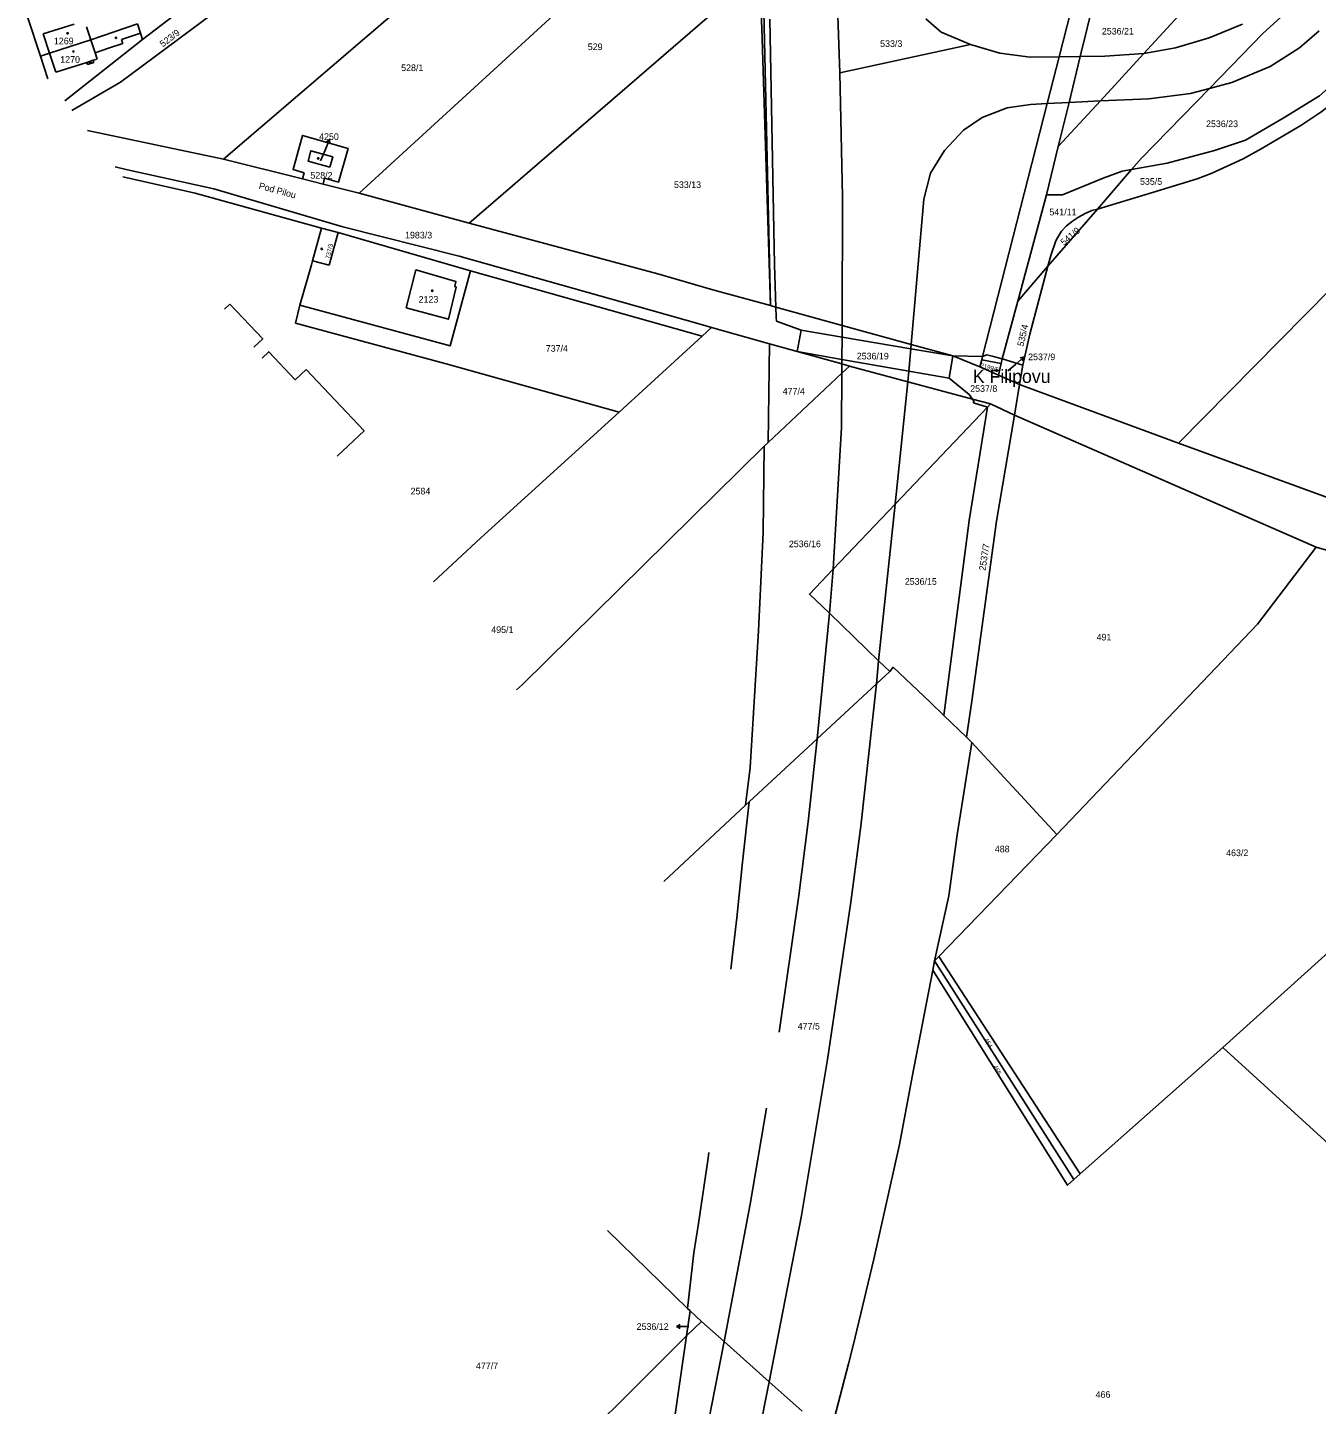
# Model space of a CAD drawing. Extents: x -679220 to -673243, y -1075091 to -1066557.
# Drawn here: x -675516.6 to -675185.8, y -1071874.8 to -1071521.5 of the extents above; entities that cross this region are included whole.
import ezdxf

# ---------------------------------------------------------------- set-up
doc = ezdxf.new("R2010")
doc.units = 0
for name, color, linetype in [('Hranice parcel', 7, 'Continuous'), ('Parcelní čísla', 7, 'Continuous'), ('Pop  PČ popisy', 7, 'Continuous'), ('Vnitřní kresba', 7, 'Continuous'), ('Značky budov', 7, 'Continuous')]:
    doc.layers.add(name, color=color, linetype=linetype)

msp = doc.modelspace()

# ---------------------------------------------------------------- linework, layer by layer
at = {"layer": 'Hranice parcel'}
for p, q in [((-675330.22, -1071470.97), (-675431.53, -1071563.96)), ((-675403.27, -1071571.71), (-675328.73, -1071507.33)), ((-675327.92, -1071506.63), (-675325.9, -1071592.84)), ((-675513.33, -1071528.87), (-675516.64, -1071518.75)), ((-675477.37, -1071517.09), (-675487.09, -1071524.59)), ((-675466.35, -1071555.26), (-675501.25, -1071547.95)), ((-675252.08, -1071552.04), (-675255.09, -1071564.4)), ((-675446.04, -1071560.33), (-675466.35, -1071555.26)), ((-675233.25, -1071557.91), (-675242.02, -1071568.06)), ((-675446.04, -1071560.33), (-675445.65, -1071558.78)), ((-675440.79, -1071561.65), (-675446.04, -1071560.33)), ((-675440.4, -1071560.11), (-675440.79, -1071561.65)), ((-675431.53, -1071563.96), (-675440.79, -1071561.65)), ((-675403.27, -1071571.71), (-675431.53, -1071563.96)), ((-675255.09, -1071564.4), (-675262.47, -1071591.72)), ((-675227.88, -1071563.81), (-675242.02, -1071568.06)), ((-675242.02, -1071568.06), (-675254.73, -1071582.76)), ((-675242.02, -1071568.06), (-675243.42, -1071568.48)), ((-675262.47, -1071591.72), (-675254.73, -1071582.76)), ((-675254.73, -1071582.76), (-675257.85, -1071594.35)), ((-675253.99, -1071580.02), (-675254.73, -1071582.76)), ((-675343.51, -1071600.69), (-675402.95, -1071583.88)), ((-675324.59, -1071593.21), (-675325.9, -1071592.84)), ((-675262.47, -1071591.72), (-675266.46, -1071606.49)), ((-675257.85, -1071594.35), (-675259.39, -1071600.17)), ((-675364.81, -1071620.15), (-675343.51, -1071600.69)), ((-675259.39, -1071600.17), (-675261.17, -1071608.12)), ((-675326.53, -1071627.96), (-675326.18, -1071602.63)), ((-675326.18, -1071602.63), (-675319.09, -1071604.61)), ((-675279.1, -1071605.75), (-675272.19, -1071608.56)), ((-675272.19, -1071608.56), (-675271.73, -1071606.74)), ((-675271.73, -1071606.74), (-675266.72, -1071607.67)), ((-675266.72, -1071607.67), (-675267.38, -1071610.72)), ((-675266.46, -1071606.49), (-675266.72, -1071607.67)), ((-675266.46, -1071606.49), (-675261.17, -1071608.12)), ((-675267.38, -1071610.72), (-675272.19, -1071608.56)), ((-675267.38, -1071610.72), (-675262.01, -1071613.08)), ((-675261.17, -1071608.12), (-675262.01, -1071613.08)), ((-675262.01, -1071613.08), (-675263.35, -1071620.98)), ((-675221.25, -1071628.18), (-675262.01, -1071613.08)), ((-675269.47, -1071618.08), (-675274.09, -1071616.84)), ((-675270.28, -1071618.94), (-675269.47, -1071618.08)), ((-675263.35, -1071620.98), (-675269.47, -1071618.08)), ((-675263.35, -1071620.98), (-675185.86, -1071654.87)), ((-675327.56, -1071628.94), (-675389.61, -1071690.05)), ((-675327.56, -1071628.94), (-675326.53, -1071627.96)), ((-675156.12, -1071651.92), (-675221.25, -1071628.18)), ((-675185.86, -1071654.87), (-675101.33, -1071679.45)), ((-675389.61, -1071690.05), (-675391.14, -1071691.45)), ((-675275.65, -1071703.63), (-675281.42, -1071698.06)), ((-675275.65, -1071703.63), (-675274.25, -1071704.98)), ((-675252.44, -1071728.61), (-675274.25, -1071704.98)), ((-675353.36, -1071740.68), (-675332.32, -1071721.02)), ((-675332.32, -1071721.02), (-675331.43, -1071720.16)), ((-675252.44, -1071728.61), (-675282.76, -1071759.86)), ((-675282.76, -1071759.86), (-675283.83, -1071761.02)), ((-675282.76, -1071759.86), (-675246.43, -1071815.68)), ((-675283.83, -1071761.02), (-675284.3, -1071763.38)), ((-675283.83, -1071761.02), (-675248.06, -1071817.13)), ((-675246.43, -1071815.68), (-675209.83, -1071783.26)), ((-675209.83, -1071783.26), (-675157.04, -1071831.39)), ((-675248.06, -1071817.13), (-675246.43, -1071815.68)), ((-675346.58, -1071850.8), (-675347.51, -1071857.24)), ((-675347.22, -1071850.21), (-675346.58, -1071850.8)), ((-675346.58, -1071850.8), (-675343.67, -1071853.53)), ((-675343.67, -1071853.53), (-675347.51, -1071857.24))]:
    msp.add_line(p, q, dxfattribs=at)
for points in [[(-675466.35, -1071555.26), (-675409.98, -1071506.95), (-675330.97, -1071434.76)], [(-675221.25, -1071628.18), (-675136.58, -1071542.45), (-675052.24, -1071456.78)], [(-675233.25, -1071557.91), (-675230.7, -1071555.01), (-675213.29, -1071537.13), (-675199.54, -1071523.02), (-675181.83, -1071506.82), (-675170.5, -1071495.74), (-675159.86, -1071485.33)], [(-675159.86, -1071485.33), (-675159.7, -1071488.48), (-675160.18, -1071493.55), (-675161.99, -1071500.62), (-675164.28, -1071508.18), (-675166.83, -1071514.81), (-675170.2, -1071522.28), (-675177.67, -1071532.51), (-675184.99, -1071538.97), (-675194.36, -1071544.71), (-675204.04, -1071550.36), (-675212, -1071553.06), (-675224.12, -1071556.29), (-675233.25, -1071557.91)], [(-675155.48, -1071486.91), (-675155.75, -1071491.95), (-675156.52, -1071497.02), (-675157.71, -1071501.86), (-675160.2, -1071509.47), (-675162.06, -1071514.2), (-675165.53, -1071521.6), (-675167.42, -1071525.04), (-675169.71, -1071528.5), (-675173.48, -1071533.25), (-675176.18, -1071536.16), (-675179.98, -1071539.58), (-675184.67, -1071543.22), (-675189.85, -1071546.6), (-675200.01, -1071552.62), (-675204.6, -1071555.14), (-675212.85, -1071558.96), (-675216.46, -1071560.35), (-675227.88, -1071563.81)], [(-675505.23, -1071542.76), (-675492.76, -1071535.53), (-675451.19, -1071504.5)], [(-675328.73, -1071507.33), (-675328.14, -1071521.76), (-675325.9, -1071592.84)], [(-675252.08, -1071552.04), (-675241.28, -1071540.28), (-675230.12, -1071528.12), (-675215.28, -1071511.95)], [(-675271.73, -1071606.74), (-675271.52, -1071605.91), (-675254.91, -1071540.98), (-675251.85, -1071529.01), (-675247.81, -1071513.21)], [(-675242.88, -1071514.3), (-675246.44, -1071528.94), (-675249.31, -1071540.69), (-675252.08, -1071552.04)], [(-675513.33, -1071528.87), (-675510.98, -1071528.05), (-675500.39, -1071524.62), (-675488.44, -1071520.54)], [(-675487.09, -1071524.59), (-675487.65, -1071522.91), (-675488.44, -1071520.54)], [(-675487.09, -1071524.59), (-675507.1, -1071540.32)], [(-675511.42, -1071534.69), (-675513.33, -1071528.87)], [(-675445.65, -1071558.78), (-675448.48, -1071557.88), (-675446.08, -1071549.18), (-675434.35, -1071552.49), (-675436.8, -1071561.16), (-675440.4, -1071560.11)], [(-675439.05, -1071557.31), (-675444.63, -1071555.78), (-675443.92, -1071553.11), (-675438.3, -1071554.69), (-675439.05, -1071557.31)], [(-675233.25, -1071557.91), (-675235.64, -1071558.33), (-675240.58, -1071560.14), (-675250.96, -1071564.46), (-675255.09, -1071564.4)], [(-675492.17, -1071559.78), (-675473.63, -1071564), (-675441.16, -1071572.95)], [(-675243.42, -1071568.48), (-675245.19, -1071569.18), (-675246.91, -1071570.13), (-675248.46, -1071571.18), (-675249.94, -1071572.4), (-675251.28, -1071573.78), (-675252.31, -1071575.44), (-675252.69, -1071576.2), (-675253.99, -1071580.02)], [(-675325.9, -1071592.84), (-675340.74, -1071588.78), (-675354.89, -1071584.73), (-675403.27, -1071571.71)], [(-675441.16, -1071572.95), (-675443.47, -1071581.34), (-675443.79, -1071582.35), (-675446.77, -1071592.7)], [(-675402.95, -1071583.88), (-675436.94, -1071574.11), (-675441.16, -1071572.95)], [(-675446.77, -1071592.7), (-675408.15, -1071603.13), (-675402.95, -1071583.88)], [(-675419.48, -1071593.45), (-675416.97, -1071583.69), (-675406.69, -1071586.65), (-675407, -1071587.97), (-675406.62, -1071588.08), (-675408.6, -1071596.34), (-675419.48, -1071593.45)], [(-675466.07, -1071593.79), (-675464.73, -1071592.51)], [(-675464.73, -1071592.51), (-675456.28, -1071601.38), (-675458.58, -1071603.55)], [(-675446.77, -1071592.7), (-675447.83, -1071597.34), (-675409.21, -1071607.77), (-675364.81, -1071620.15)], [(-675324.59, -1071593.21), (-675307.53, -1071597.91), (-675289.8, -1071602.8), (-675279.1, -1071605.75)], [(-675319.09, -1071604.61), (-675318.11, -1071599.17), (-675324.38, -1071596.87), (-675324.51, -1071595.84), (-675324.59, -1071593.21)], [(-675343.51, -1071600.69), (-675341.07, -1071598.45), (-675326.18, -1071602.63)], [(-675456.45, -1071606.33), (-675454.72, -1071604.69), (-675447.91, -1071611.87), (-675445.13, -1071609.25)], [(-675305.7, -1071608.36), (-675307.6, -1071607.83), (-675319.09, -1071604.61)], [(-675274.09, -1071616.84), (-675274.91, -1071615.67), (-675280.1, -1071611.5), (-675279.1, -1071605.75)], [(-675445.13, -1071609.25), (-675430.27, -1071624.95), (-675437.16, -1071631.47)], [(-675326.53, -1071627.96), (-675307.62, -1071610.17), (-675305.7, -1071608.36)], [(-675274.09, -1071616.84), (-675290.69, -1071612.39), (-675305.7, -1071608.36)], [(-675412.42, -1071663.72), (-675400.25, -1071652.4), (-675364.81, -1071620.15)], [(-675270.28, -1071618.94), (-675293.93, -1071643.77), (-675309.86, -1071660.49), (-675315.93, -1071666.86), (-675310.81, -1071671.81), (-675298.19, -1071684.02), (-675295.35, -1071686.76)], [(-675281.42, -1071698.06), (-675274.95, -1071647.99), (-675270.28, -1071618.94)], [(-675263.35, -1071620.98), (-675267.97, -1071648.2), (-675274.28, -1071694.36), (-675275.65, -1071703.63)], [(-675332.32, -1071721.02), (-675331.17, -1071711.39), (-675329.03, -1071676.27), (-675327.85, -1071651.04), (-675327.56, -1071628.94)], [(-675185.86, -1071654.87), (-675200.92, -1071674.61), (-675252.44, -1071728.61)], [(-675101.33, -1071679.45), (-675160.87, -1071739.09), (-675209.83, -1071783.26)], [(-675281.42, -1071698.06), (-675285, -1071694.62), (-675294.46, -1071685.66), (-675295.35, -1071686.76)], [(-675295.35, -1071686.76), (-675298.75, -1071689.9), (-675313.97, -1071704), (-675331.43, -1071720.16)], [(-675274.25, -1071704.98), (-675278.03, -1071728.62), (-675280.17, -1071744.32), (-675283.83, -1071761.02)], [(-675331.43, -1071720.16), (-675333.11, -1071735.66), (-675334.61, -1071749.93), (-675336.12, -1071763.15)], [(-675284.3, -1071763.38), (-675289.61, -1071790.79), (-675292.85, -1071808.15), (-675299.39, -1071837.52), (-675304.71, -1071859.74), (-675305.91, -1071864.4), (-675310.69, -1071882.82)], [(-675284.3, -1071763.38), (-675249.74, -1071818.61), (-675248.06, -1071817.13)], [(-675341.74, -1071810.17), (-675341.96, -1071811.68), (-675344.46, -1071828.43), (-675345.66, -1071835.9), (-675347.22, -1071850.21)], [(-675347.22, -1071850.21), (-675367.81, -1071830.17)], [(-675343.67, -1071853.53), (-675337.84, -1071858.7), (-675326.24, -1071869.01), (-675317.77, -1071876.53)], [(-675448.25, -1071954.17), (-675425.32, -1071934.88), (-675347.51, -1071857.24)], [(-675347.51, -1071857.24), (-675363.51, -1071967.98), (-675373.36, -1072021.64), (-675374.94, -1072027.25)]]:
    msp.add_lwpolyline(points, dxfattribs=at)
at = {"layer": 'Pop  PČ popisy'}
for p, q in [((-675440.27, -1071552.94), (-675439.1, -1071550.18)), ((-675439.1, -1071550.18), (-675439.95, -1071550.9)), ((-675439.1, -1071550.18), (-675439.03, -1071551.29)), ((-675441.43, -1071555.72), (-675440.27, -1071552.94)), ((-675265, -1071609.62), (-675263.08, -1071607.96)), ((-675263.08, -1071607.96), (-675260.82, -1071605.99)), ((-675260.82, -1071605.99), (-675261.9, -1071606.27)), ((-675260.82, -1071605.99), (-675261.24, -1071607.03)), ((-675350.11, -1071854.85), (-675349.11, -1071854.35)), ((-675347.11, -1071854.85), (-675350.11, -1071854.85)), ((-675350.11, -1071854.85), (-675349.11, -1071855.35)), ((-675347.11, -1071854.85), (-675346.9, -1071854.85))]:
    msp.add_line(p, q, dxfattribs=at)
at = {"layer": 'Vnitřní kresba'}
for p, q in [((-675308.13, -1071533.1), (-675309.21, -1071504.04)), ((-675326.11, -1071519.36), (-675324.9, -1071582.36)), ((-675286.09, -1071519.28), (-675282.13, -1071522.69)), ((-675512.61, -1071523.12), (-675504.69, -1071520.58)), ((-675510.98, -1071528.05), (-675512.61, -1071523.12)), ((-675501.5, -1071521.28), (-675500.39, -1071524.62)), ((-675492.51, -1071524.53), (-675487.65, -1071522.91)), ((-675282.13, -1071522.69), (-675274.58, -1071525.8)), ((-675213.37, -1071524.15), (-675204.77, -1071520.66)), ((-675185.13, -1071522.31), (-675190.19, -1071526.72)), ((-675500.39, -1071524.62), (-675499.28, -1071527.96)), ((-675495.84, -1071526.81), (-675492.16, -1071525.57)), ((-675492.16, -1071525.57), (-675492.51, -1071524.53)), ((-675274.58, -1071525.8), (-675308.13, -1071533.1)), ((-675274.58, -1071525.8), (-675267.07, -1071528.04)), ((-675230.12, -1071528.12), (-675221.99, -1071526.7)), ((-675221.99, -1071526.7), (-675213.37, -1071524.15)), ((-675190.19, -1071526.72), (-675197.71, -1071531.46)), ((-675509.36, -1071532.96), (-675510.98, -1071528.05)), ((-675499.81, -1071529.9), (-675501.45, -1071530.42)), ((-675498.75, -1071529.56), (-675499.81, -1071529.9)), ((-675499.81, -1071529.9), (-675499.63, -1071530.47)), ((-675499.28, -1071527.96), (-675495.84, -1071526.81)), ((-675498.75, -1071529.56), (-675499.28, -1071527.96)), ((-675267.07, -1071528.04), (-675259.29, -1071529.07)), ((-675259.29, -1071529.07), (-675251.85, -1071529.01)), ((-675251.85, -1071529.01), (-675246.44, -1071528.94)), ((-675246.44, -1071528.94), (-675240.12, -1071528.84)), ((-675240.12, -1071528.84), (-675230.12, -1071528.12)), ((-675501.45, -1071530.42), (-675509.36, -1071532.96)), ((-675501.27, -1071531), (-675501.45, -1071530.42)), ((-675499.63, -1071530.47), (-675501.27, -1071531)), ((-675308.13, -1071533.1), (-675307.45, -1071564.85)), ((-675197.71, -1071531.46), (-675207.55, -1071535.58)), ((-675213.29, -1071537.13), (-675218.12, -1071538.45)), ((-675207.55, -1071535.58), (-675213.29, -1071537.13)), ((-675249.31, -1071540.69), (-675254.91, -1071540.98)), ((-675241.28, -1071540.28), (-675249.31, -1071540.69)), ((-675228.82, -1071539.8), (-675241.28, -1071540.28)), ((-675218.12, -1071538.45), (-675228.82, -1071539.8)), ((-675265.17, -1071542.06), (-675271.6, -1071544.58)), ((-675259.19, -1071541.2), (-675265.17, -1071542.06)), ((-675254.91, -1071540.98), (-675259.19, -1071541.2)), ((-675276.42, -1071547.85), (-675281.27, -1071553.04)), ((-675271.6, -1071544.58), (-675276.42, -1071547.85)), ((-675281.27, -1071553.04), (-675284.91, -1071558.86)), ((-675494.14, -1071557.22), (-675490.99, -1071557.99)), ((-675490.99, -1071557.99), (-675468.86, -1071562.87)), ((-675284.91, -1071558.86), (-675286.61, -1071565.52)), ((-675468.86, -1071562.87), (-675435.69, -1071572.63)), ((-675307.45, -1071564.85), (-675307.53, -1071597.91)), ((-675286.61, -1071565.52), (-675289.8, -1071602.8)), ((-675435.69, -1071572.63), (-675405.83, -1071580.14)), ((-675436.94, -1071574.11), (-675439.25, -1071582.5)), ((-675439.25, -1071582.5), (-675443.47, -1071581.34)), ((-675405.83, -1071580.14), (-675357.03, -1071593.93)), ((-675324.9, -1071582.36), (-675324.59, -1071593.21)), ((-675357.03, -1071593.93), (-675343.37, -1071597.76)), ((-675343.37, -1071597.76), (-675341.07, -1071598.45)), ((-675307.55, -1071600.95), (-675318.11, -1071599.17)), ((-675307.55, -1071600.95), (-675307.59, -1071606.64)), ((-675307.53, -1071597.91), (-675307.55, -1071600.95)), ((-675289.88, -1071603.93), (-675307.55, -1071600.95)), ((-675289.88, -1071603.93), (-675290.43, -1071609.67)), ((-675289.8, -1071602.8), (-675289.88, -1071603.93)), ((-675279.1, -1071605.75), (-675289.88, -1071603.93)), ((-675319.09, -1071604.61), (-675307.59, -1071606.64)), ((-675307.6, -1071607.83), (-675307.62, -1071610.17)), ((-675307.59, -1071606.64), (-675307.6, -1071607.83)), ((-675307.59, -1071606.64), (-675290.43, -1071609.67)), ((-675279.1, -1071605.75), (-675271.52, -1071605.91)), ((-675271.52, -1071605.91), (-675270.39, -1071605.46)), ((-675269.06, -1071605.81), (-675270.39, -1071605.46)), ((-675269.06, -1071605.81), (-675266.46, -1071606.49)), ((-675307.62, -1071610.17), (-675307.75, -1071624.13)), ((-675290.43, -1071609.67), (-675290.69, -1071612.39)), ((-675290.43, -1071609.67), (-675280.1, -1071611.5)), ((-675290.69, -1071612.39), (-675293.93, -1071643.77)), ((-675274.09, -1071616.84), (-675273.72, -1071617.38)), ((-675273.72, -1071617.38), (-675273.86, -1071617.81)), ((-675273.86, -1071617.81), (-675270.28, -1071618.94)), ((-675307.75, -1071624.13), (-675309.86, -1071660.49)), ((-675293.93, -1071643.77), (-675298.19, -1071684.02)), ((-675309.86, -1071660.49), (-675310.81, -1071671.81)), ((-675310.81, -1071671.81), (-675313.97, -1071704)), ((-675298.19, -1071684.02), (-675298.75, -1071689.9)), ((-675302.74, -1071726.4), (-675298.75, -1071689.9)), ((-675313.97, -1071704), (-675316.29, -1071725.3)), ((-675316.29, -1071725.3), (-675318.65, -1071744.23)), ((-675305.35, -1071745.91), (-675302.74, -1071726.4)), ((-675318.65, -1071744.23), (-675323.72, -1071779.32)), ((-675311.29, -1071786.28), (-675305.35, -1071745.91)), ((-675317.99, -1071826.32), (-675311.29, -1071786.28)), ((-675326.93, -1071798.81), (-675331.17, -1071823.43)), ((-675331.17, -1071823.43), (-675337.84, -1071858.7)), ((-675326.24, -1071869.01), (-675317.99, -1071826.32)), ((-675337.84, -1071858.7), (-675342.57, -1071882.76)), ((-675333.49, -1071904.8), (-675326.24, -1071869.01))]:
    msp.add_line(p, q, dxfattribs=at)
at = {"layer": 'Značky budov'}
for centre in [(-675506.35, -1071522.94), (-675493.97, -1071524.13), (-675504.84, -1071527.63), (-675500.52, -1071530.47), (-675442.01, -1071555.06), (-675441.11, -1071578.3), (-675412.76, -1071589.02)]:
    msp.add_circle(centre, 0.175, dxfattribs=at)

# ---------------------------------------------------------------- texts
at = {"layer": 'Parcelní čísla'}
for s, height, rotation, p in [('523/9', 1.7, 37, (-675481.9, -1071526.59)), ('541/9', 1.7, 40, (-675250.63, -1071577.54)), ('737/3', 1.14, 77, (-675439.07, -1071580.95)), ('535/4', 1.7, 77, (-675261.01, -1071603.44)), ('2199/5', 1.139, 344, (-675272.19, -1071608.64)), ('2537/7', 1.7, 81, (-675270.78, -1071660.95)), ('464', 1.14, 301, (-675271.2, -1071781.2)), ('465', 1.14, 298, (-675268.86, -1071788.09))]:
    msp.add_text(s, height=height, rotation=rotation, dxfattribs=at).set_placement(p)
for s, p in [('2536/21', (-675240.89, -1071523.28)), ('1269', (-675509.87, -1071525.78)), ('529', (-675372.84, -1071527.28)), ('533/3', (-675297.8, -1071526.46)), ('1270', (-675508.24, -1071530.52)), ('528/1', (-675420.74, -1071532.66)), ('2536/23', (-675214.15, -1071547.04)), ('4250', (-675441.8, -1071550.33)), ('528/2', (-675444.04, -1071560.26)), ('533/13', (-675350.71, -1071562.66)), ('535/5', (-675231.1, -1071561.84)), ('541/11', (-675254.35, -1071569.69)), ('1983/3', (-675419.74, -1071575.61)), ('2123', (-675416.27, -1071592.09)), ('737/4', (-675383.62, -1071604.69)), ('2536/19', (-675303.8, -1071606.66)), ('2537/9', (-675259.81, -1071606.85)), ('477/4', (-675322.81, -1071615.66)), ('2537/8', (-675274.68, -1071614.97)), ('2584', (-675418.32, -1071641.31)), ('2536/16', (-675321.22, -1071654.85)), ('2536/15', (-675291.47, -1071664.49)), ('495/1', (-675397.61, -1071676.86)), ('491', (-675242.23, -1071678.78)), ('488', (-675268.36, -1071733.15)), ('463/2', (-675208.99, -1071734.13)), ('477/5', (-675318.96, -1071778.63)), ('2536/12', (-675360.3, -1071855.7)), ('477/7', (-675401.54, -1071865.78)), ('466', (-675242.5, -1071873.14))]:
    msp.add_text(s, height=1.7, dxfattribs=at).set_placement(p)
at = {"layer": 'Pop  PČ popisy'}
msp.add_text('Pod Pilou', height=1.7, rotation=345, dxfattribs=at).set_placement((-675457.4, -1071562.84))
msp.add_text('K Filipovu', height=3.4, dxfattribs=at).set_placement((-675274.02, -1071612.7))

doc.saveas('drawing.dxf')
